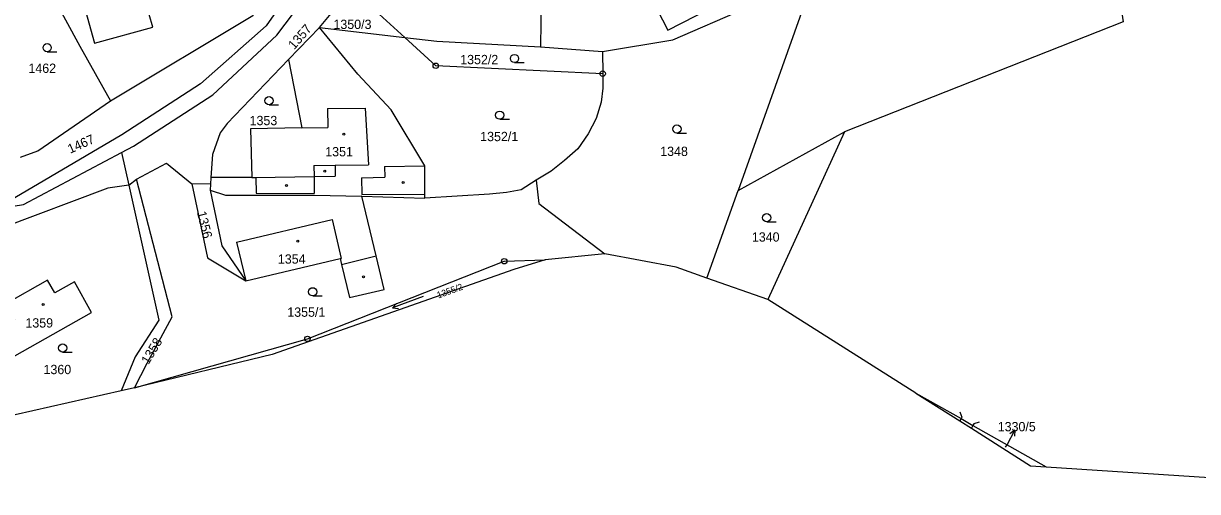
# Model space of a CAD drawing. Extents: x -562167 to -556918, y -1077891 to -1070763.
# Drawn here: x -559743.6 to -559528.9, y -1075516.9 to -1075431.3 of the extents above; entities that cross this region are included whole.
import ezdxf

# ---------------------------------------------------------------- set-up
doc = ezdxf.new("R2010")
doc.units = 0
for name, color, linetype in [('Hranice parcel', 7, 'Continuous'), ('Parcelní čísla', 7, 'Continuous'), ('Pop  PČ popisy', 7, 'Continuous'), ('Vnitřní kresba', 7, 'Continuous'), ('Značky bodu BP', 7, 'Continuous'), ('Značky budov', 7, 'Continuous'), ('Značky kultur', 7, 'Continuous')]:
    doc.layers.add(name, color=color, linetype=linetype)

msp = doc.modelspace()

# ---------------------------------------------------------------- linework, layer by layer
at = {"layer": 'Hranice parcel'}
for p, q in [((-559648.86, -1075418.11), (-559649.07, -1075435.52)), ((-559597.41, -1075418.2), (-559612.94, -1075461.81)), ((-559689.5, -1075432.02), (-559683.62, -1075424.95)), ((-559683.62, -1075424.95), (-559673.89, -1075433.84)), ((-559689.5, -1075432.02), (-559695.14, -1075437.89)), ((-559689.5, -1075432.02), (-559673.89, -1075433.84)), ((-559649.07, -1075435.52), (-559637.71, -1075436.4)), ((-559637.71, -1075436.4), (-559637.7, -1075440.46)), ((-559612.94, -1075461.81), (-559593.5, -1075451.08)), ((-559725.67, -1075454.86), (-559724.34, -1075460.86)), ((-559724.34, -1075460.86), (-559722.92, -1075459.75)), ((-559709.43, -1075460.64), (-559712.8, -1075460.58)), ((-559709.43, -1075460.64), (-559709.48, -1075461.74)), ((-559709.34, -1075459.44), (-559709.43, -1075460.64)), ((-559681.76, -1075462.87), (-559670.25, -1075463.23)), ((-559618.65, -1075477.83), (-559612.94, -1075461.81)), ((-559637.33, -1075473.38), (-559648.24, -1075474.47)), ((-559648.24, -1075474.47), (-559653.92, -1075476.27)), ((-559653.92, -1075476.27), (-559698.11, -1075491.79)), ((-559607.51, -1075481.76), (-559618.65, -1075477.83)), ((-559580.42, -1075498.88), (-559607.51, -1075481.76)), ((-559698.11, -1075491.79), (-559723.29, -1075497.9)), ((-559725.73, -1075498.45), (-559750.37, -1075504.02)), ((-559723.29, -1075497.9), (-559725.73, -1075498.45))]:
    msp.add_line(p, q, dxfattribs=at)
for points in [[(-559672.17, -1075401.69), (-559678.82, -1075405.17), (-559687.43, -1075414.69), (-559699.21, -1075431.72), (-559711.22, -1075442.31), (-559725.64, -1075451.62), (-559745.16, -1075463.14), (-559752.41, -1075463.36), (-559769.21, -1075472.22), (-559789.12, -1075474.06), (-559802.78, -1075477.67), (-559821.79, -1075482.69)], [(-559556.59, -1075512.32), (-559487.55, -1075516.85), (-559407, -1075465.23), (-559390.58, -1075444.43), (-559371.02, -1075402.87)], [(-559725.67, -1075454.86), (-559723.47, -1075453.69), (-559709, -1075444.33), (-559697.31, -1075433.44), (-559685.08, -1075417.29), (-559673.07, -1075404.71)], [(-559727.67, -1075445.41), (-559701.65, -1075429.82), (-559693.76, -1075421.08), (-559691.26, -1075417.75), (-559686.72, -1075410.43), (-559684.91, -1075406.42)], [(-559545.2, -1075413.47), (-559542.54, -1075431), (-559593.5, -1075451.08)], [(-559637.71, -1075436.4), (-559624.87, -1075434.28), (-559611.62, -1075428.54), (-559597.41, -1075418.2)], [(-559618.02, -1075421.42), (-559619.08, -1075419.35), (-559623.18, -1075421.44), (-559622.11, -1075423.52), (-559628.68, -1075426.91), (-559625.79, -1075432.5), (-559613.06, -1075425.92), (-559616.1, -1075420.43), (-559618.02, -1075421.42)], [(-559740.42, -1075422.26), (-559733.28, -1075435.4), (-559727.67, -1075445.41)], [(-559730.6, -1075434.9), (-559719.98, -1075431.92), (-559722.61, -1075422.61), (-559733.16, -1075425.59), (-559730.6, -1075434.9)], [(-559670.25, -1075463.23), (-559670.25, -1075462.48), (-559670.22, -1075457.29), (-559676.4, -1075447.04), (-559682.48, -1075440.56), (-559689.5, -1075432.02)], [(-559673.89, -1075433.84), (-559668.03, -1075434.52), (-559649.07, -1075435.52)], [(-559637.7, -1075440.46), (-559668.22, -1075439.01), (-559673.89, -1075433.84)], [(-559695.14, -1075437.89), (-559692.71, -1075450.38), (-559702.11, -1075450.55), (-559701.85, -1075459.43), (-559709.34, -1075459.44)], [(-559695.14, -1075437.89), (-559706.38, -1075449.57), (-559707.63, -1075451.24), (-559709.03, -1075455.23), (-559709.34, -1075459.44)], [(-559637.7, -1075440.46), (-559637.7, -1075443.09), (-559637.97, -1075445.65), (-559638.92, -1075448.64), (-559640.34, -1075451.48), (-559642.25, -1075454.19), (-559644.68, -1075456.3), (-559647.12, -1075458.27), (-559649.84, -1075459.94)], [(-559744.13, -1075455.73), (-559741, -1075454.58), (-559727.67, -1075445.41)], [(-559593.5, -1075451.08), (-559599.28, -1075463.76), (-559607.51, -1075481.76)], [(-559844.1, -1075495.21), (-559830.08, -1075489.03), (-559818.93, -1075485.49), (-559801.52, -1075479.98), (-559788.72, -1075476.53), (-559766.9, -1075473.16), (-559751.24, -1075465.57), (-559743.59, -1075464.38), (-559725.67, -1075454.86)], [(-559722.92, -1075459.75), (-559717.45, -1075456.81), (-559712.8, -1075460.58)], [(-559724.34, -1075460.86), (-559728.19, -1075461.37), (-559747.61, -1075468.71), (-559755.99, -1075471.62), (-559767.4, -1075475.38)], [(-559724.34, -1075460.86), (-559718.86, -1075485.54), (-559723.19, -1075492.21), (-559725.73, -1075498.45)], [(-559723.29, -1075497.9), (-559721.01, -1075493.39), (-559716.44, -1075484.91), (-559722.92, -1075459.75)], [(-559712.8, -1075460.58), (-559709.94, -1075474.11), (-559702.92, -1075478.33)], [(-559649.84, -1075459.94), (-559652.63, -1075461.69), (-559655.29, -1075462.18), (-559658.4, -1075462.49), (-559670.25, -1075463.23)], [(-559649.84, -1075459.94), (-559649.39, -1075464.22), (-559637.33, -1075473.38)], [(-559709.48, -1075461.74), (-559707.33, -1075471.9), (-559702.92, -1075478.33)], [(-559709.48, -1075461.74), (-559706.64, -1075462.65), (-559690.43, -1075462.69), (-559681.76, -1075462.87)], [(-559702.92, -1075478.33), (-559685.69, -1075474.26), (-559685.43, -1075475.34), (-559684, -1075481.38), (-559677.66, -1075479.9), (-559679.11, -1075473.78), (-559681.76, -1075462.87)], [(-559618.65, -1075477.83), (-559624.29, -1075475.83), (-559637.33, -1075473.38)], [(-559723.29, -1075497.9), (-559691.68, -1075488.95), (-559655.71, -1075474.75), (-559648.24, -1075474.47)], [(-559746.94, -1075482.59), (-559745.27, -1075485.5), (-559748.02, -1075486.98), (-559745.16, -1075492.02), (-559731.16, -1075484.12), (-559734.28, -1075478.52), (-559737.85, -1075480.52), (-559739.19, -1075478.22), (-559746.94, -1075482.59)], [(-559580.42, -1075498.88), (-559572.41, -1075503.94), (-559570.28, -1075505.28), (-559559.45, -1075512.13), (-559556.59, -1075512.32)], [(-559580.42, -1075498.88), (-559572.18, -1075503.53), (-559570, -1075504.76), (-559556.59, -1075512.32)]]:
    msp.add_lwpolyline(points, dxfattribs=at)
at = {"layer": 'Pop  PČ popisy'}
for p, q in [((-559563.76, -1075508.29), (-559562.35, -1075505.64)), ((-559562.35, -1075505.64), (-559563.26, -1075506.29)), ((-559562.35, -1075505.64), (-559562.38, -1075506.76)), ((-559564.02, -1075508.77), (-559563.76, -1075508.29))]:
    msp.add_line(p, q, dxfattribs=at)
at = {"layer": 'Vnitřní kresba'}
for p, q in [((-559687.99, -1075446.84), (-559681.11, -1075446.73)), ((-559687.99, -1075446.84), (-559687.93, -1075450.29)), ((-559681.11, -1075446.73), (-559680.54, -1075457.13)), ((-559692.71, -1075450.38), (-559687.93, -1075450.29)), ((-559690.51, -1075457.27), (-559686.64, -1075457.21)), ((-559690.51, -1075457.27), (-559690.48, -1075459.27)), ((-559686.64, -1075457.21), (-559680.54, -1075457.13)), ((-559686.64, -1075457.21), (-559686.61, -1075459.21)), ((-559677.59, -1075457.43), (-559670.22, -1075457.29)), ((-559677.59, -1075457.43), (-559677.55, -1075459.35)), ((-559701.85, -1075459.43), (-559701.15, -1075459.42)), ((-559701.15, -1075459.42), (-559690.48, -1075459.27)), ((-559701.15, -1075459.42), (-559701.09, -1075462.28)), ((-559690.48, -1075459.27), (-559686.61, -1075459.21)), ((-559690.48, -1075459.27), (-559690.43, -1075462.39)), ((-559681.79, -1075459.48), (-559677.55, -1075459.35)), ((-559681.79, -1075459.48), (-559681.77, -1075462.57)), ((-559701.09, -1075462.28), (-559690.43, -1075462.39)), ((-559681.77, -1075462.57), (-559670.25, -1075462.48)), ((-559704.63, -1075471.28), (-559687.19, -1075467.12)), ((-559687.19, -1075467.12), (-559685.54, -1075474.23)), ((-559704.63, -1075471.28), (-559702.92, -1075478.33)), ((-559685.69, -1075474.26), (-559685.54, -1075474.23)), ((-559685.43, -1075475.34), (-559679.11, -1075473.78)), ((-559572.18, -1075503.53), (-559572.41, -1075503.94)), ((-559572.38, -1075502.31), (-559572.02, -1075503.24)), ((-559572.02, -1075503.24), (-559572.18, -1075503.53)), ((-559570, -1075504.76), (-559570.28, -1075505.28)), ((-559569.83, -1075504.46), (-559570, -1075504.76)), ((-559568.86, -1075504.2), (-559569.83, -1075504.46))]:
    msp.add_line(p, q, dxfattribs=at)
at = {"layer": 'Značky bodu BP'}
for centre, radius in [((-559668.22, -1075439.01), 0.5), ((-559668.22, -1075439.01), 0.0303), ((-559637.7, -1075440.46), 0.5), ((-559637.7, -1075440.46), 0.0303), ((-559655.71, -1075474.75), 0.5), ((-559655.71, -1075474.75), 0.0303), ((-559691.68, -1075488.95), 0.5), ((-559691.68, -1075488.95), 0.0303)]:
    msp.add_circle(centre, radius, dxfattribs=at)
at = {"layer": 'Značky budov'}
for centre in [(-559685.03, -1075451.52), (-559688.53, -1075458.3), (-559695.5, -1075460.92), (-559674.19, -1075460.33), (-559693.47, -1075471.06), (-559681.45, -1075477.58), (-559740.02, -1075482.67)]:
    msp.add_circle(centre, 0.175, dxfattribs=at)
at = {"layer": 'Značky kultur'}
for p, q in [((-559739.27, -1075436.46), (-559737.52, -1075436.46)), ((-559653.82, -1075438.43), (-559652.07, -1075438.43)), ((-559698.71, -1075446.14), (-559696.96, -1075446.14)), ((-559656.52, -1075448.79), (-559654.77, -1075448.79)), ((-559624.13, -1075451.32), (-559622.38, -1075451.32)), ((-559607.71, -1075467.53), (-559605.96, -1075467.53)), ((-559690.72, -1075481.08), (-559688.97, -1075481.08)), ((-559670.51, -1075481.2), (-559676.15, -1075483.25)), ((-559676.15, -1075483.25), (-559675.4, -1075482.45)), ((-559676.15, -1075483.25), (-559675.06, -1075483.39)), ((-559736.45, -1075491.37), (-559734.7, -1075491.37))]:
    msp.add_line(p, q, dxfattribs=at)
for centre in [(-559739.27, -1075435.71), (-559653.82, -1075437.68), (-559698.71, -1075445.39), (-559656.52, -1075448.04), (-559624.13, -1075450.57), (-559607.71, -1075466.78), (-559690.72, -1075480.33), (-559736.45, -1075490.62)]:
    msp.add_circle(centre, 0.75, dxfattribs=at)

# ---------------------------------------------------------------- texts
at = {"layer": 'Parcelní čísla'}
for s, p in [('1350/3', (-559686.93, -1075432.28)), ('1352/2', (-559663.75, -1075438.72)), ('1462', (-559742.7, -1075440.31)), ('1353', (-559702.26, -1075449.87)), ('1352/1', (-559660.1, -1075452.79)), ('1351', (-559688.43, -1075455.57)), ('1348', (-559627.18, -1075455.5)), ('1340', (-559610.42, -1075471.16)), ('1354', (-559697.09, -1075475.19)), ('1355/1', (-559695.37, -1075484.9)), ('1359', (-559743.25, -1075486.87)), ('1360', (-559739.94, -1075495.39)), ('1330/5', (-559565.47, -1075505.84))]:
    msp.add_text(s, height=1.7, dxfattribs=at).set_placement(p)
for s, height, rotation, p in [('1357', 1.7, 49, (-559694.1, -1075436.16)), ('1467', 1.7, 24, (-559735.07, -1075455.1)), ('1356', 1.7, 284, (-559711.91, -1075465.81)), ('1355/2', 1.2, 20, (-559667.76, -1075481.57)), ('1358', 1.7, 59, (-559720.75, -1075493.73))]:
    msp.add_text(s, height=height, rotation=rotation, dxfattribs=at).set_placement(p)

doc.saveas('drawing.dxf')
